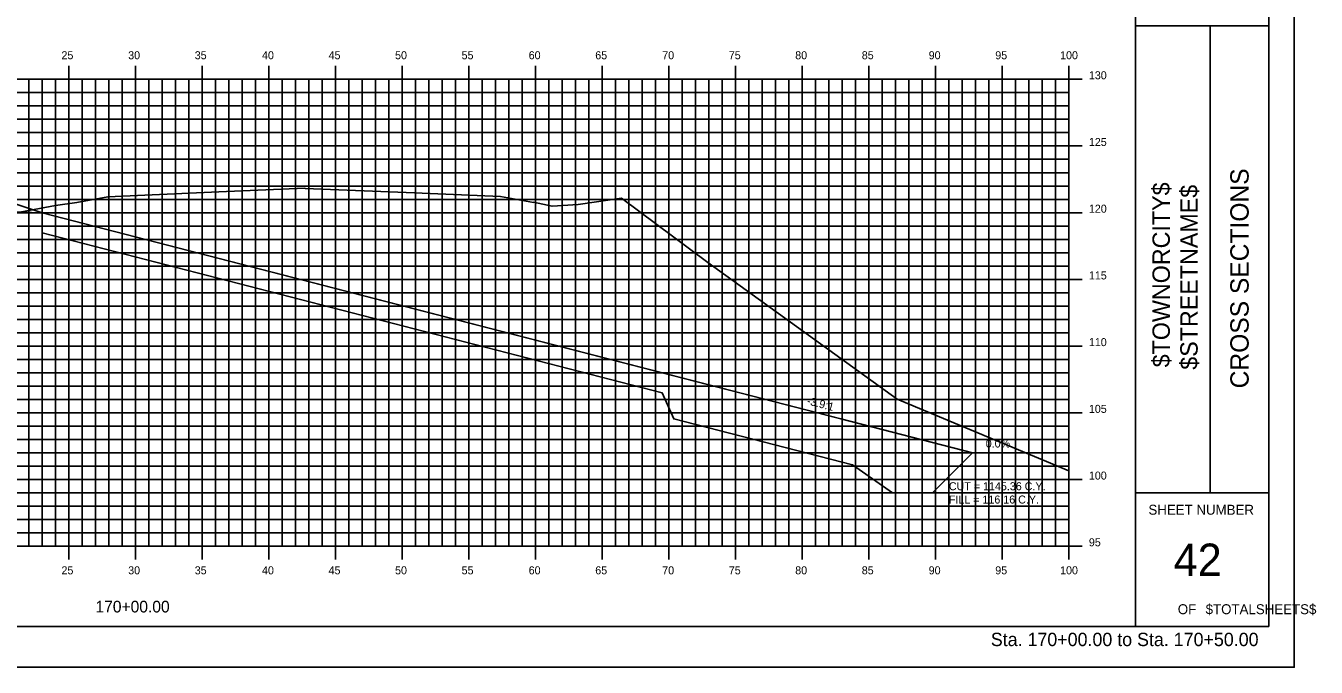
# Model space of a CAD drawing. Extents: x 850598 to 870284, y 366541 to 366651.
# Drawn here: x 855773.1 to 855869.8, y 366541.2 to 366589.2 of the extents above; entities that cross this region are included whole.
import ezdxf

# ---------------------------------------------------------------- set-up
doc = ezdxf.new("R2010")
doc.units = 0
for name, color, linetype in [('ANNOTATION', 7, 'Continuous'), ('BORDER', 7, 'Continuous'), ('D_Drainage_RipRap', 7, 'Continuous'), ('D_Roadway_Centerline', 7, 'Continuous'), ('D_Roadway_SlopeLines', 7, 'Continuous'), ('D_Roadway_SubGrade', 7, 'Continuous'), ('D_Text_Standard', 7, 'Continuous'), ('H_V ANNOTATION', 7, 'Continuous'), ('HIGHWAY_TITLE', 7, 'Continuous'), ('MAJOR', 7, 'Continuous'), ('MINOR', 7, 'Continuous'), ('PLOT BOUNDARY', 7, 'Continuous'), ('S_Roadway_Centerline', 7, 'Continuous')]:
    doc.layers.add(name, color=color, linetype=linetype)

msp = doc.modelspace()

# ---------------------------------------------------------------- linework, layer by layer
at = {"layer": 'BORDER'}
for p, q in [((855856.298, 366544.225), (855856.298, 366649.225)), ((855866.298, 366544.225), (855866.298, 366649.225)), ((855856.298, 366589.228), (855866.298, 366589.228)), ((855861.889, 366554.228), (855861.889, 366589.228)), ((855856.298, 366554.228), (855866.298, 366554.228)), ((855706.298, 366544.225), (855866.298, 366544.225))]:
    msp.add_line(p, q, dxfattribs=at)
at = {"layer": 'D_Drainage_RipRap'}
msp.add_lwpolyline([(855820.799, 366563.225), (855834.196, 366559.769), (855844.058, 366557.225), (855841.058, 366554.225), (855838.058, 366554.225), (855835.058, 366556.319), (855821.661, 366559.775), (855820.799, 366561.725), (855774.297, 366573.721), (855774.297, 366575.221)], close=True, dxfattribs=at)
at = {"layer": 'D_Roadway_Centerline'}
msp.add_lwpolyline([(855723.799, 366573.175), (855726.297, 366574.008), (855730.1, 366575.275), (855736.297, 366577.341), (855740.297, 366577.581), (855751.297, 366577.911), (855762.297, 366577.581), (855766.297, 366577.341), (855768.297, 366577.221), (855774.297, 366575.221), (855820.799, 366563.225), (855834.196, 366559.769), (855844.058, 366557.225), (855848.058, 366557.225)], dxfattribs=at)
at = {"layer": 'D_Roadway_SlopeLines'}
msp.add_lwpolyline([(855774.297, 366575.221), (855844.058, 366557.225), (855844.058, 366557.225)], dxfattribs=at)
at = {"layer": 'D_Roadway_SubGrade'}
msp.add_lwpolyline([(855762.297, 366577.081), (855763.297, 366577.021), (855763.297, 366577.271), (855768.297, 366576.971), (855768.297, 366577.221), (855774.297, 366575.221), (855762.297, 366575.581)], close=True, dxfattribs=at)
at = {"layer": 'MAJOR'}
for p, q in [((855776.297, 366586.227), (855776.297, 366585.225)), ((855776.297, 366586.227), (855776.297, 366585.225)), ((855781.297, 366586.227), (855781.297, 366585.225)), ((855781.297, 366586.227), (855781.297, 366585.225)), ((855786.297, 366586.227), (855786.297, 366585.225)), ((855786.297, 366586.227), (855786.297, 366585.225)), ((855791.297, 366586.227), (855791.297, 366585.225)), ((855791.297, 366586.227), (855791.297, 366585.225)), ((855796.297, 366586.227), (855796.297, 366585.225)), ((855796.297, 366586.227), (855796.297, 366585.225)), ((855801.297, 366586.227), (855801.297, 366585.225)), ((855801.297, 366586.227), (855801.297, 366585.225)), ((855806.297, 366586.227), (855806.297, 366585.225)), ((855806.297, 366586.227), (855806.297, 366585.225)), ((855811.297, 366586.227), (855811.297, 366585.225)), ((855811.297, 366586.227), (855811.297, 366585.225)), ((855816.297, 366586.227), (855816.297, 366585.225)), ((855816.297, 366586.227), (855816.297, 366585.225)), ((855821.297, 366586.227), (855821.297, 366585.225)), ((855821.297, 366586.227), (855821.297, 366585.225)), ((855826.297, 366586.227), (855826.297, 366585.225)), ((855826.297, 366586.227), (855826.297, 366585.225)), ((855831.297, 366586.227), (855831.297, 366585.225)), ((855831.297, 366586.227), (855831.297, 366585.225)), ((855836.297, 366586.227), (855836.297, 366585.225)), ((855836.297, 366586.227), (855836.297, 366585.225)), ((855841.297, 366586.227), (855841.297, 366585.225)), ((855841.297, 366586.227), (855841.297, 366585.225)), ((855846.297, 366586.227), (855846.297, 366585.225)), ((855846.297, 366586.227), (855846.297, 366585.225)), ((855851.297, 366586.227), (855851.297, 366585.225)), ((855851.297, 366586.227), (855851.297, 366585.225)), ((855711.297, 366585.225), (855851.297, 366585.225)), ((855711.297, 366585.225), (855851.297, 366585.225)), ((855711.297, 366585.225), (855851.297, 366585.225)), ((855711.297, 366585.225), (855851.297, 366585.225)), ((855776.297, 366550.225), (855776.297, 366585.225)), ((855776.297, 366550.225), (855776.297, 366585.225)), ((855781.297, 366550.225), (855781.297, 366585.225)), ((855781.297, 366550.225), (855781.297, 366585.225)), ((855786.297, 366550.225), (855786.297, 366585.225)), ((855786.297, 366550.225), (855786.297, 366585.225)), ((855791.297, 366550.225), (855791.297, 366585.225)), ((855791.297, 366550.225), (855791.297, 366585.225)), ((855796.297, 366550.225), (855796.297, 366585.225)), ((855796.297, 366550.225), (855796.297, 366585.225)), ((855801.297, 366550.225), (855801.297, 366585.225)), ((855801.297, 366550.225), (855801.297, 366585.225)), ((855806.297, 366550.225), (855806.297, 366585.225)), ((855806.297, 366550.225), (855806.297, 366585.225)), ((855811.297, 366550.225), (855811.297, 366585.225)), ((855811.297, 366550.225), (855811.297, 366585.225)), ((855816.297, 366550.225), (855816.297, 366585.225)), ((855816.297, 366550.225), (855816.297, 366585.225)), ((855821.297, 366550.225), (855821.297, 366585.225)), ((855821.297, 366550.225), (855821.297, 366585.225)), ((855826.297, 366550.225), (855826.297, 366585.225)), ((855826.297, 366550.225), (855826.297, 366585.225)), ((855831.297, 366550.225), (855831.297, 366585.225)), ((855831.297, 366550.225), (855831.297, 366585.225)), ((855836.297, 366550.225), (855836.297, 366585.225)), ((855836.297, 366550.225), (855836.297, 366585.225)), ((855841.297, 366550.225), (855841.297, 366585.225)), ((855841.297, 366550.225), (855841.297, 366585.225)), ((855846.297, 366550.225), (855846.297, 366585.225)), ((855846.297, 366550.225), (855846.297, 366585.225)), ((855852.299, 366585.225), (855850.295, 366585.225)), ((855852.299, 366585.225), (855850.295, 366585.225)), ((855851.297, 366550.225), (855851.297, 366585.225)), ((855851.297, 366550.225), (855851.297, 366585.225)), ((855851.297, 366550.225), (855851.297, 366585.225)), ((855851.297, 366550.225), (855851.297, 366585.225)), ((855711.297, 366580.225), (855851.297, 366580.225)), ((855711.297, 366580.225), (855851.297, 366580.225)), ((855852.299, 366580.225), (855850.295, 366580.225)), ((855852.299, 366580.225), (855850.295, 366580.225)), ((855711.297, 366575.225), (855851.297, 366575.225)), ((855711.297, 366575.225), (855851.297, 366575.225)), ((855852.299, 366575.225), (855850.295, 366575.225)), ((855852.299, 366575.225), (855850.295, 366575.225)), ((855711.297, 366570.225), (855851.297, 366570.225)), ((855711.297, 366570.225), (855851.297, 366570.225)), ((855852.299, 366570.225), (855850.295, 366570.225)), ((855852.299, 366570.225), (855850.295, 366570.225)), ((855711.297, 366565.225), (855851.297, 366565.225)), ((855711.297, 366565.225), (855851.297, 366565.225)), ((855852.299, 366565.225), (855850.295, 366565.225)), ((855852.299, 366565.225), (855850.295, 366565.225)), ((855711.297, 366560.225), (855851.297, 366560.225)), ((855711.297, 366560.225), (855851.297, 366560.225)), ((855852.299, 366560.225), (855850.295, 366560.225)), ((855852.299, 366560.225), (855850.295, 366560.225)), ((855711.297, 366555.225), (855851.297, 366555.225)), ((855711.297, 366555.225), (855851.297, 366555.225)), ((855852.299, 366555.225), (855850.295, 366555.225)), ((855852.299, 366555.225), (855850.295, 366555.225)), ((855711.297, 366550.225), (855851.297, 366550.225)), ((855711.297, 366550.225), (855851.297, 366550.225)), ((855711.297, 366550.225), (855851.297, 366550.225)), ((855711.297, 366550.225), (855851.297, 366550.225)), ((855776.297, 366549.223), (855776.297, 366550.225)), ((855776.297, 366549.223), (855776.297, 366550.225)), ((855781.297, 366549.223), (855781.297, 366550.225)), ((855781.297, 366549.223), (855781.297, 366550.225)), ((855786.297, 366549.223), (855786.297, 366550.225)), ((855786.297, 366549.223), (855786.297, 366550.225)), ((855791.297, 366549.223), (855791.297, 366550.225)), ((855791.297, 366549.223), (855791.297, 366550.225)), ((855796.297, 366549.223), (855796.297, 366550.225)), ((855796.297, 366549.223), (855796.297, 366550.225)), ((855801.297, 366549.223), (855801.297, 366550.225)), ((855801.297, 366549.223), (855801.297, 366550.225)), ((855806.297, 366549.223), (855806.297, 366550.225)), ((855806.297, 366549.223), (855806.297, 366550.225)), ((855811.297, 366549.223), (855811.297, 366550.225)), ((855811.297, 366549.223), (855811.297, 366550.225)), ((855816.297, 366549.223), (855816.297, 366550.225)), ((855816.297, 366549.223), (855816.297, 366550.225)), ((855821.297, 366549.223), (855821.297, 366550.225)), ((855821.297, 366549.223), (855821.297, 366550.225)), ((855826.297, 366549.223), (855826.297, 366550.225)), ((855826.297, 366549.223), (855826.297, 366550.225)), ((855831.297, 366549.223), (855831.297, 366550.225)), ((855831.297, 366549.223), (855831.297, 366550.225)), ((855836.297, 366549.223), (855836.297, 366550.225)), ((855836.297, 366549.223), (855836.297, 366550.225)), ((855841.297, 366549.223), (855841.297, 366550.225)), ((855841.297, 366549.223), (855841.297, 366550.225)), ((855846.297, 366549.223), (855846.297, 366550.225)), ((855846.297, 366549.223), (855846.297, 366550.225)), ((855852.299, 366550.225), (855850.295, 366550.225)), ((855852.299, 366550.225), (855850.295, 366550.225)), ((855851.297, 366549.223), (855851.297, 366550.225)), ((855851.297, 366549.223), (855851.297, 366550.225))]:
    msp.add_line(p, q, dxfattribs=at)
at = {"layer": 'MINOR'}
for p, q in [((855773.297, 366550.225), (855773.297, 366585.225)), ((855773.297, 366550.225), (855773.297, 366585.225)), ((855774.297, 366550.225), (855774.297, 366585.225)), ((855774.297, 366550.225), (855774.297, 366585.225)), ((855775.297, 366550.225), (855775.297, 366585.225)), ((855775.297, 366550.225), (855775.297, 366585.225)), ((855777.297, 366550.225), (855777.297, 366585.225)), ((855777.297, 366550.225), (855777.297, 366585.225)), ((855778.297, 366550.225), (855778.297, 366585.225)), ((855778.297, 366550.225), (855778.297, 366585.225)), ((855779.297, 366550.225), (855779.297, 366585.225)), ((855779.297, 366550.225), (855779.297, 366585.225)), ((855780.297, 366550.225), (855780.297, 366585.225)), ((855780.297, 366550.225), (855780.297, 366585.225)), ((855782.297, 366550.225), (855782.297, 366585.225)), ((855782.297, 366550.225), (855782.297, 366585.225)), ((855783.297, 366550.225), (855783.297, 366585.225)), ((855783.297, 366550.225), (855783.297, 366585.225)), ((855784.297, 366550.225), (855784.297, 366585.225)), ((855784.297, 366550.225), (855784.297, 366585.225)), ((855785.297, 366550.225), (855785.297, 366585.225)), ((855785.297, 366550.225), (855785.297, 366585.225)), ((855787.297, 366550.225), (855787.297, 366585.225)), ((855787.297, 366550.225), (855787.297, 366585.225)), ((855788.297, 366550.225), (855788.297, 366585.225)), ((855788.297, 366550.225), (855788.297, 366585.225)), ((855789.297, 366550.225), (855789.297, 366585.225)), ((855789.297, 366550.225), (855789.297, 366585.225)), ((855790.297, 366550.225), (855790.297, 366585.225)), ((855790.297, 366550.225), (855790.297, 366585.225)), ((855792.297, 366550.225), (855792.297, 366585.225)), ((855792.297, 366550.225), (855792.297, 366585.225)), ((855793.297, 366550.225), (855793.297, 366585.225)), ((855793.297, 366550.225), (855793.297, 366585.225)), ((855794.297, 366550.225), (855794.297, 366585.225)), ((855794.297, 366550.225), (855794.297, 366585.225)), ((855795.297, 366550.225), (855795.297, 366585.225)), ((855795.297, 366550.225), (855795.297, 366585.225)), ((855797.297, 366550.225), (855797.297, 366585.225)), ((855797.297, 366550.225), (855797.297, 366585.225)), ((855798.297, 366550.225), (855798.297, 366585.225)), ((855798.297, 366550.225), (855798.297, 366585.225)), ((855799.297, 366550.225), (855799.297, 366585.225)), ((855799.297, 366550.225), (855799.297, 366585.225)), ((855800.297, 366550.225), (855800.297, 366585.225)), ((855800.297, 366550.225), (855800.297, 366585.225)), ((855802.297, 366550.225), (855802.297, 366585.225)), ((855802.297, 366550.225), (855802.297, 366585.225)), ((855803.297, 366550.225), (855803.297, 366585.225)), ((855803.297, 366550.225), (855803.297, 366585.225)), ((855804.297, 366550.225), (855804.297, 366585.225)), ((855804.297, 366550.225), (855804.297, 366585.225)), ((855805.297, 366550.225), (855805.297, 366585.225)), ((855805.297, 366550.225), (855805.297, 366585.225)), ((855807.297, 366550.225), (855807.297, 366585.225)), ((855807.297, 366550.225), (855807.297, 366585.225)), ((855808.297, 366550.225), (855808.297, 366585.225)), ((855808.297, 366550.225), (855808.297, 366585.225)), ((855809.297, 366550.225), (855809.297, 366585.225)), ((855809.297, 366550.225), (855809.297, 366585.225)), ((855810.297, 366550.225), (855810.297, 366585.225)), ((855810.297, 366550.225), (855810.297, 366585.225)), ((855812.297, 366550.225), (855812.297, 366585.225)), ((855812.297, 366550.225), (855812.297, 366585.225)), ((855813.297, 366550.225), (855813.297, 366585.225)), ((855813.297, 366550.225), (855813.297, 366585.225)), ((855814.297, 366550.225), (855814.297, 366585.225)), ((855814.297, 366550.225), (855814.297, 366585.225)), ((855815.297, 366550.225), (855815.297, 366585.225)), ((855815.297, 366550.225), (855815.297, 366585.225)), ((855817.297, 366550.225), (855817.297, 366585.225)), ((855817.297, 366550.225), (855817.297, 366585.225)), ((855818.297, 366550.225), (855818.297, 366585.225)), ((855818.297, 366550.225), (855818.297, 366585.225)), ((855819.297, 366550.225), (855819.297, 366585.225)), ((855819.297, 366550.225), (855819.297, 366585.225)), ((855820.297, 366550.225), (855820.297, 366585.225)), ((855820.297, 366550.225), (855820.297, 366585.225)), ((855822.297, 366550.225), (855822.297, 366585.225)), ((855822.297, 366550.225), (855822.297, 366585.225)), ((855823.297, 366550.225), (855823.297, 366585.225)), ((855823.297, 366550.225), (855823.297, 366585.225)), ((855824.297, 366550.225), (855824.297, 366585.225)), ((855824.297, 366550.225), (855824.297, 366585.225)), ((855825.297, 366550.225), (855825.297, 366585.225)), ((855825.297, 366550.225), (855825.297, 366585.225)), ((855827.297, 366550.225), (855827.297, 366585.225)), ((855827.297, 366550.225), (855827.297, 366585.225)), ((855828.297, 366550.225), (855828.297, 366585.225)), ((855828.297, 366550.225), (855828.297, 366585.225)), ((855829.297, 366550.225), (855829.297, 366585.225)), ((855829.297, 366550.225), (855829.297, 366585.225)), ((855830.297, 366550.225), (855830.297, 366585.225)), ((855830.297, 366550.225), (855830.297, 366585.225)), ((855832.297, 366550.225), (855832.297, 366585.225)), ((855832.297, 366550.225), (855832.297, 366585.225)), ((855833.297, 366550.225), (855833.297, 366585.225)), ((855833.297, 366550.225), (855833.297, 366585.225)), ((855834.297, 366550.225), (855834.297, 366585.225)), ((855834.297, 366550.225), (855834.297, 366585.225)), ((855835.297, 366550.225), (855835.297, 366585.225)), ((855835.297, 366550.225), (855835.297, 366585.225)), ((855837.297, 366550.225), (855837.297, 366585.225)), ((855837.297, 366550.225), (855837.297, 366585.225)), ((855838.297, 366550.225), (855838.297, 366585.225)), ((855838.297, 366550.225), (855838.297, 366585.225)), ((855839.297, 366550.225), (855839.297, 366585.225)), ((855839.297, 366550.225), (855839.297, 366585.225)), ((855840.297, 366550.225), (855840.297, 366585.225)), ((855840.297, 366550.225), (855840.297, 366585.225)), ((855842.297, 366550.225), (855842.297, 366585.225)), ((855842.297, 366550.225), (855842.297, 366585.225)), ((855843.297, 366550.225), (855843.297, 366585.225)), ((855843.297, 366550.225), (855843.297, 366585.225)), ((855844.297, 366550.225), (855844.297, 366585.225)), ((855844.297, 366550.225), (855844.297, 366585.225)), ((855845.297, 366550.225), (855845.297, 366585.225)), ((855845.297, 366550.225), (855845.297, 366585.225)), ((855847.297, 366550.225), (855847.297, 366585.225)), ((855847.297, 366550.225), (855847.297, 366585.225)), ((855848.297, 366550.225), (855848.297, 366585.225)), ((855848.297, 366550.225), (855848.297, 366585.225)), ((855849.297, 366550.225), (855849.297, 366585.225)), ((855849.297, 366550.225), (855849.297, 366585.225)), ((855850.297, 366550.225), (855850.297, 366585.225)), ((855850.297, 366550.225), (855850.297, 366585.225)), ((855711.297, 366584.225), (855851.297, 366584.225)), ((855711.297, 366584.225), (855851.297, 366584.225)), ((855851.297, 366584.225), (855850.295, 366584.225)), ((855851.297, 366584.225), (855850.295, 366584.225)), ((855711.297, 366583.225), (855851.297, 366583.225)), ((855711.297, 366583.225), (855851.297, 366583.225)), ((855851.297, 366583.225), (855850.295, 366583.225)), ((855851.297, 366583.225), (855850.295, 366583.225)), ((855711.297, 366582.225), (855851.297, 366582.225)), ((855711.297, 366582.225), (855851.297, 366582.225)), ((855851.297, 366582.225), (855850.295, 366582.225)), ((855851.297, 366582.225), (855850.295, 366582.225)), ((855711.297, 366581.225), (855851.297, 366581.225)), ((855711.297, 366581.225), (855851.297, 366581.225)), ((855851.297, 366581.225), (855850.295, 366581.225)), ((855851.297, 366581.225), (855850.295, 366581.225)), ((855711.297, 366579.225), (855851.297, 366579.225)), ((855711.297, 366579.225), (855851.297, 366579.225)), ((855851.297, 366579.225), (855850.295, 366579.225)), ((855851.297, 366579.225), (855850.295, 366579.225)), ((855711.297, 366578.225), (855851.297, 366578.225)), ((855711.297, 366578.225), (855851.297, 366578.225)), ((855851.297, 366578.225), (855850.295, 366578.225)), ((855851.297, 366578.225), (855850.295, 366578.225)), ((855711.297, 366577.225), (855851.297, 366577.225)), ((855711.297, 366577.225), (855851.297, 366577.225)), ((855851.297, 366577.225), (855850.295, 366577.225)), ((855851.297, 366577.225), (855850.295, 366577.225)), ((855711.297, 366576.225), (855851.297, 366576.225)), ((855711.297, 366576.225), (855851.297, 366576.225)), ((855851.297, 366576.225), (855850.295, 366576.225)), ((855851.297, 366576.225), (855850.295, 366576.225)), ((855711.297, 366574.225), (855851.297, 366574.225)), ((855711.297, 366574.225), (855851.297, 366574.225)), ((855851.297, 366574.225), (855850.295, 366574.225)), ((855851.297, 366574.225), (855850.295, 366574.225)), ((855711.297, 366573.225), (855851.297, 366573.225)), ((855711.297, 366573.225), (855851.297, 366573.225)), ((855851.297, 366573.225), (855850.295, 366573.225)), ((855851.297, 366573.225), (855850.295, 366573.225)), ((855711.297, 366572.225), (855851.297, 366572.225)), ((855711.297, 366572.225), (855851.297, 366572.225)), ((855851.297, 366572.225), (855850.295, 366572.225)), ((855851.297, 366572.225), (855850.295, 366572.225)), ((855711.297, 366571.225), (855851.297, 366571.225)), ((855711.297, 366571.225), (855851.297, 366571.225)), ((855851.297, 366571.225), (855850.295, 366571.225)), ((855851.297, 366571.225), (855850.295, 366571.225)), ((855711.297, 366569.225), (855851.297, 366569.225)), ((855711.297, 366569.225), (855851.297, 366569.225)), ((855851.297, 366569.225), (855850.295, 366569.225)), ((855851.297, 366569.225), (855850.295, 366569.225)), ((855711.297, 366568.225), (855851.297, 366568.225)), ((855711.297, 366568.225), (855851.297, 366568.225)), ((855851.297, 366568.225), (855850.295, 366568.225)), ((855851.297, 366568.225), (855850.295, 366568.225)), ((855711.297, 366567.225), (855851.297, 366567.225)), ((855711.297, 366567.225), (855851.297, 366567.225)), ((855851.297, 366567.225), (855850.295, 366567.225)), ((855851.297, 366567.225), (855850.295, 366567.225)), ((855711.297, 366566.225), (855851.297, 366566.225)), ((855711.297, 366566.225), (855851.297, 366566.225)), ((855851.297, 366566.225), (855850.295, 366566.225)), ((855851.297, 366566.225), (855850.295, 366566.225)), ((855711.297, 366564.225), (855851.297, 366564.225)), ((855711.297, 366564.225), (855851.297, 366564.225)), ((855851.297, 366564.225), (855850.295, 366564.225)), ((855851.297, 366564.225), (855850.295, 366564.225)), ((855711.297, 366563.225), (855851.297, 366563.225)), ((855711.297, 366563.225), (855851.297, 366563.225)), ((855851.297, 366563.225), (855850.295, 366563.225)), ((855851.297, 366563.225), (855850.295, 366563.225)), ((855711.297, 366562.225), (855851.297, 366562.225)), ((855711.297, 366562.225), (855851.297, 366562.225)), ((855851.297, 366562.225), (855850.295, 366562.225)), ((855851.297, 366562.225), (855850.295, 366562.225)), ((855711.297, 366561.225), (855851.297, 366561.225)), ((855711.297, 366561.225), (855851.297, 366561.225)), ((855851.297, 366561.225), (855850.295, 366561.225)), ((855851.297, 366561.225), (855850.295, 366561.225)), ((855711.297, 366559.225), (855851.297, 366559.225)), ((855711.297, 366559.225), (855851.297, 366559.225)), ((855851.297, 366559.225), (855850.295, 366559.225)), ((855851.297, 366559.225), (855850.295, 366559.225)), ((855711.297, 366558.225), (855851.297, 366558.225)), ((855711.297, 366558.225), (855851.297, 366558.225)), ((855851.297, 366558.225), (855850.295, 366558.225)), ((855851.297, 366558.225), (855850.295, 366558.225)), ((855711.297, 366557.225), (855851.297, 366557.225)), ((855711.297, 366557.225), (855851.297, 366557.225)), ((855851.297, 366557.225), (855850.295, 366557.225)), ((855851.297, 366557.225), (855850.295, 366557.225)), ((855711.297, 366556.225), (855851.297, 366556.225)), ((855711.297, 366556.225), (855851.297, 366556.225)), ((855851.297, 366556.225), (855850.295, 366556.225)), ((855851.297, 366556.225), (855850.295, 366556.225)), ((855711.297, 366554.225), (855851.297, 366554.225)), ((855711.297, 366554.225), (855851.297, 366554.225)), ((855851.297, 366554.225), (855850.295, 366554.225)), ((855851.297, 366554.225), (855850.295, 366554.225)), ((855711.297, 366553.225), (855851.297, 366553.225)), ((855711.297, 366553.225), (855851.297, 366553.225)), ((855851.297, 366553.225), (855850.295, 366553.225)), ((855851.297, 366553.225), (855850.295, 366553.225)), ((855711.297, 366552.225), (855851.297, 366552.225)), ((855711.297, 366552.225), (855851.297, 366552.225)), ((855851.297, 366552.225), (855850.295, 366552.225)), ((855851.297, 366552.225), (855850.295, 366552.225)), ((855711.297, 366551.225), (855851.297, 366551.225)), ((855711.297, 366551.225), (855851.297, 366551.225)), ((855851.297, 366551.225), (855850.295, 366551.225)), ((855851.297, 366551.225), (855850.295, 366551.225))]:
    msp.add_line(p, q, dxfattribs=at)
at = {"layer": 'PLOT BOUNDARY'}
msp.add_lwpolyline([(855698.204, 366541.166), (855868.204, 366541.166), (855868.204, 366651.166), (855698.204, 366651.166)], close=True, dxfattribs=at)
at = {"layer": 'S_Roadway_Centerline'}
msp.add_lwpolyline([(855771.431, 366575.044), (855775.291, 366575.77), (855776.883, 366575.99), (855779.229, 366576.423), (855787.551, 366576.799), (855793.995, 366577.074), (855794.026, 366577.051), (855802.21, 366576.703), (855808.671, 366576.435), (855811.142, 366576.002), (855811.152, 366576.013), (855812.543, 366575.708), (855814.486, 366575.841), (855817.74, 366576.316), (855824.228, 366571.487), (855838.426, 366561.248), (855851.297, 366555.873)], dxfattribs=at)

# ---------------------------------------------------------------- texts
at = {"layer": 'ANNOTATION'}
msp.add_text('-3.9:1', height=0.6, rotation=345.53495, dxfattribs=at).set_placement((855831.605, 366560.871))
msp.add_text('0.0%', height=0.6, dxfattribs=at).set_placement((855845.063, 366557.625))
at = {"layer": 'BORDER'}
for s, height, rotation, p in [('CROSS SECTIONS', 1.37787, 90, (855864.782, 366562.062)), ('SHEET NUMBER', 0.74527, 360, (855857.263, 366552.592)), ('42', 2.4194, 360, (855859.159, 366548.008)), ('OF', 0.7453, 360, (855859.465, 366545.138)), ('$TOTALSHEETS$', 0.74527, 360, (855861.554, 366545.138))]:
    msp.add_text(s, height=height, rotation=rotation, dxfattribs=at).set_placement(p)
at = {"layer": 'D_Text_Standard'}
for s, p in [('CUT = 1145.36 C.Y.', (855842.297, 366554.425)), ('FILL = 116.16 C.Y.', (855842.297, 366553.429))]:
    msp.add_text(s, height=0.6, dxfattribs=at).set_placement(p)
at = {"layer": 'H_V ANNOTATION'}
for s, height, p in [('25', 0.6, (855775.743, 366586.725)), ('30', 0.6, (855780.746, 366586.725)), ('35', 0.6, (855785.738, 366586.725)), ('40', 0.6, (855790.784, 366586.725)), ('45', 0.6, (855795.776, 366586.725)), ('50', 0.6, (855800.762, 366586.725)), ('55', 0.6, (855805.754, 366586.725)), ('60', 0.6, (855810.784, 366586.725)), ('65', 0.6, (855815.776, 366586.725)), ('70', 0.6, (855820.8, 366586.725)), ('75', 0.6, (855825.792, 366586.725)), ('80', 0.6, (855830.773, 366586.725)), ('85', 0.6, (855835.765, 366586.725)), ('90', 0.6, (855840.784, 366586.725)), ('95', 0.6, (855845.776, 366586.725)), ('100', 0.6, (855850.639, 366586.725)), ('130', 0.6, (855852.797, 366585.225)), ('125', 0.6, (855852.797, 366580.225)), ('120', 0.6, (855852.797, 366575.225)), ('115', 0.6, (855852.797, 366570.225)), ('110', 0.6, (855852.797, 366565.225)), ('105', 0.6, (855852.797, 366560.225)), ('100', 0.6, (855852.797, 366555.225)), ('95', 0.6, (855852.797, 366550.225)), ('25', 0.6, (855775.743, 366548.125)), ('30', 0.6, (855780.746, 366548.125)), ('35', 0.6, (855785.738, 366548.125)), ('40', 0.6, (855790.784, 366548.125)), ('45', 0.6, (855795.776, 366548.125)), ('50', 0.6, (855800.762, 366548.125)), ('55', 0.6, (855805.754, 366548.125)), ('60', 0.6, (855810.784, 366548.125)), ('65', 0.6, (855815.776, 366548.125)), ('70', 0.6, (855820.8, 366548.125)), ('75', 0.6, (855825.792, 366548.125)), ('80', 0.6, (855830.773, 366548.125)), ('85', 0.6, (855835.765, 366548.125)), ('90', 0.6, (855840.784, 366548.125)), ('95', 0.6, (855845.776, 366548.125)), ('100', 0.6, (855850.639, 366548.125)), ('170+00.00', 0.875, (855778.293, 366545.268)), ('Sta. 170+00.00 to Sta. 170+50.00', 1.0002, (855845.443, 366542.745))]:
    msp.add_text(s, height=height, dxfattribs=at).set_placement(p)
at = {"layer": 'HIGHWAY_TITLE'}
for s, p in [('$TOWNORCITY$', (855858.87, 366563.637)), ('$STREETNAME$', (855860.957, 366563.457))]:
    msp.add_text(s, height=1.30428, rotation=90, dxfattribs=at).set_placement(p)
at = {"layer": 'S_Roadway_Centerline'}
for s, p in [('C', (855794.021, 366577.051)), ('L', (855794.026, 366577.043))]:
    msp.add_text(s, height=0.0146, dxfattribs=at).set_placement(p)

doc.saveas('drawing.dxf')
